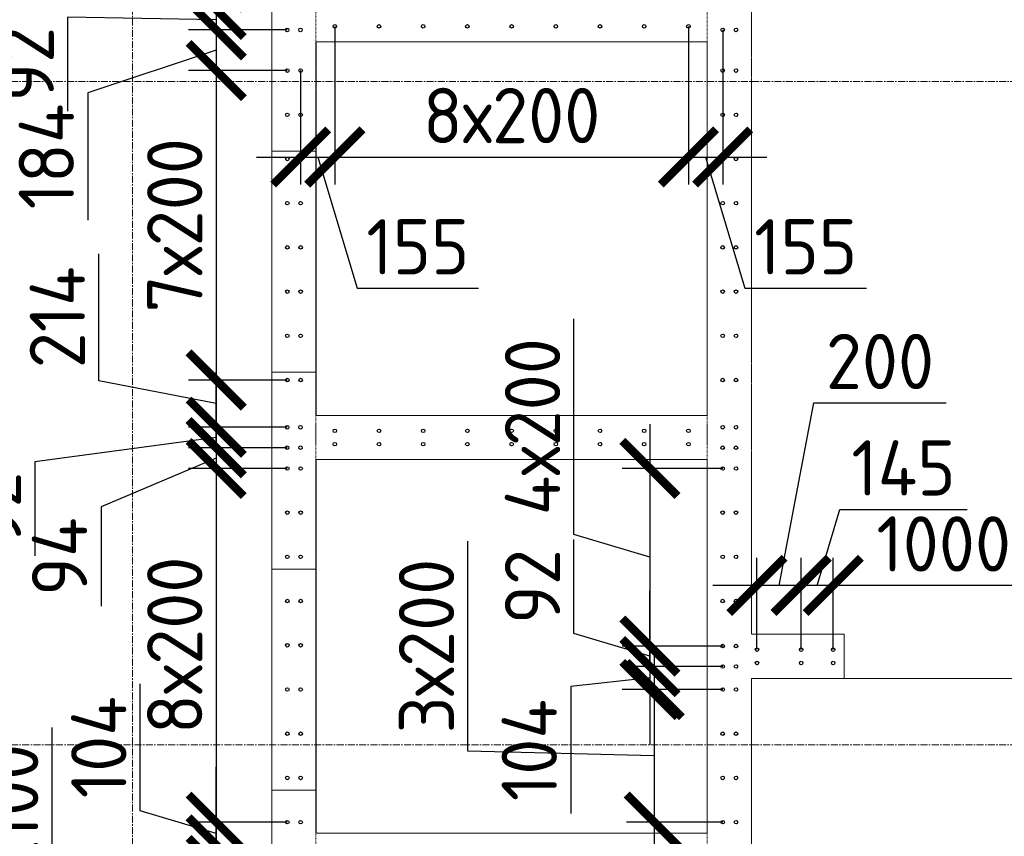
# Model space of a CAD drawing. Header units: millimetres. Extents: x 376598 to 1249954, y -318491 to -22134.
# Tile 413 of 444: x 1216884 to 1221339, y -223601 to -219907. Entities that reach past the tile are written whole.
import ezdxf

# ---------------------------------------------------------------- set-up
doc = ezdxf.new("R2010")
doc.units = ezdxf.units.MM
for name, pattern in [('01 Штриховая _4 мм_', [6, 3.5, -2.5]), ('______5', [1100, 800, -100, 100, -100]), ('HIDDEN2', [4.7625, 3.175, -1.5875]), ('осевая', [50.8, 31.75, -6.35, 6.35, -6.35])]:
    doc.linetypes.add(name, pattern=pattern)
for name, color, linetype, lineweight in [('1 Стены', 3, 'Continuous', 30), ('Оси', 40, '______5', 18), ('РАЗМЕРЫ', 1, 'Continuous', 9), ('СТЕНЫ', 3, 'Continuous', 30)]:
    doc.layers.add(name, color=color, linetype=linetype, lineweight=lineweight)
doc.styles.add('GOST-2.304_Type-B', font='GOST_Common.ttf')
doc.dimstyles.new('СПДС', dxfattribs={"dimscale": 100, "dimtxt": 2.5, "dimasz": 2.5, "dimexe": 1.25, "dimexo": 0, "dimtad": 1, "dimdec": 0, "dimtxsty": 'GOST-2.304_Type-B', "dimblk": 'ARCHTICK', "dimcen": 2.5, "dimdle": 2, "dimadec": 0, "dimazin": 2, "dimtfac": 0.75, "dimtdec": 0, "dimtmove": 1, "dimatfit": 3, "dimfxl": 1, "dimtolj": 1, "dimarcsym": 1})

# ---------------------------------------------------------------- blocks, each defined once
blk = doc.blocks.new('оси 2.2-2.3')
at = {"layer": 'Оси', "color": 16, "linetype": 'осевая', "lineweight": 0, "transparency": 33554687}
for p, q in [((495854.9, -104267.9), (495854.9, -134893.5)), ((468076.3, -113595.4), (524372.9, -113595.4)), ((468076.3, -116595.4), (524372.9, -116595.4))]:
    blk.add_line(p, q, dxfattribs=at)
blk = doc.blocks.new('стены тп')
at = {"layer": '1 Стены', "color": 252, "linetype": 'HIDDEN2', "lineweight": 0, "true_color": 0x939598}
for p, q in [((884620.3, -191475.6), (884620.3, -198025.6)), ((886790.6, -197125.6), (886790.6, -191475.6)), ((884820.3, -194445.6), (886590.6, -194445.6)), ((884820.3, -196135.6), (884820.3, -194445.6)), ((886590.6, -194445.6), (886590.6, -196135.6)), ((886590.6, -196135.6), (884820.3, -196135.6)), ((884820.3, -196335.6), (886590.6, -196335.6)), ((884820.3, -198025.6), (884820.3, -196335.6)), ((886590.6, -196335.6), (886590.6, -198025.6)), ((887210.6, -197125.6), (886790.6, -197125.6)), ((887210.6, -197125.6), (887210.6, -197325.6)), ((886790.6, -198025.6), (886790.6, -197325.6)), ((886790.6, -197325.6), (887210.6, -197325.6)), ((884620.3, -198025.6), (884620.3, -198225.6)), ((886590.6, -198025.6), (884820.3, -198025.6)), ((886790.6, -198225.6), (886790.6, -198025.6))]:
    blk.add_line(p, q, dxfattribs=at)
blk = doc.blocks.new('_ArchTick')
at = {"color": 0, "linetype": 'ByBlock', "const_width": 0.15}
blk.add_lwpolyline([(-0.5, -0.5), (0.5, 0.5)], dxfattribs=at)
blk = doc.blocks.new('*D3303')
at = {"layer": 'DEFPOINTS', "color": 0, "lineweight": 0, "transparency": 16777216}
for p in [(1215875.2, -223937.2, -360), (1215875.2, -224437.2, -360), (1216437.2, -224437.2)]:
    blk.add_point(p, dxfattribs=at)
at = {"layer": 'РАЗМЕРЫ', "color": 0, "lineweight": -2, "transparency": 16777216}
for p, q in [((1217031, -224009), (1217031, -223109)), ((1216437.2, -223737.2), (1216437.2, -224637.2)), ((1215875.2, -223937.2), (1216562.2, -223937.2)), ((1216437.2, -224187.2), (1217031, -224009)), ((1215875.2, -224437.2), (1216562.2, -224437.2))]:
    blk.add_line(p, q, dxfattribs=at)
at = {"layer": 'РАЗМЕРЫ', "color": 0, "lineweight": -2, "transparency": 16777216, "xscale": 250, "yscale": 250, "zscale": 250}
for p, rotation in [((1216437.2, -223937.2), 90), ((1216437.2, -224437.2), 270)]:
    blk.add_blockref('_ArchTick', p, dxfattribs=dict(at, rotation=rotation))
at = {"layer": 'РАЗМЕРЫ', "color": 0, "lineweight": 0, "transparency": 16777216, "insert": (1216843.5, -223559), "char_height": 250, "attachment_point": 5, "rotation": 90, "style": 'GOST-2.304_Type-B'}
blk.add_mtext('\\A1;5х100', dxfattribs=at)
blk = doc.blocks.new('*D3305')
at = {"layer": 'DEFPOINTS', "color": 0, "lineweight": 0, "transparency": 16777216}
for p in [(1218087, -217137.2, -360), (1217773.3, -219737.2), (1218095, -219737.2, -360)]:
    blk.add_point(p, dxfattribs=at)
at = {"layer": 'РАЗМЕРЫ', "color": 0, "lineweight": -2, "transparency": 16777216}
for p, q in [((1217773.3, -216937.2), (1217773.3, -219937.2)), ((1218087, -217137.2), (1217648.3, -217137.2)), ((1218095, -219737.2), (1217648.3, -219737.2))]:
    blk.add_line(p, q, dxfattribs=at)
at = {"layer": 'РАЗМЕРЫ', "color": 0, "lineweight": -2, "transparency": 16777216, "xscale": 250, "yscale": 250, "zscale": 250}
for p, rotation in [((1217773.3, -217137.2), 90), ((1217773.3, -219737.2), 270)]:
    blk.add_blockref('_ArchTick', p, dxfattribs=dict(at, rotation=rotation))
at = {"layer": 'РАЗМЕРЫ', "color": 0, "lineweight": 0, "transparency": 16777216, "insert": (1217585.8, -218437.2), "char_height": 250, "attachment_point": 5, "rotation": 90, "style": 'GOST-2.304_Type-B'}
blk.add_mtext('\\A1;13х20', dxfattribs=at)
blk = doc.blocks.new('*D3306')
at = {"layer": 'DEFPOINTS', "color": 0, "lineweight": 0, "transparency": 16777216}
for p in [(1218095, -219737.2, -360), (1217773.3, -219860.8), (1218094.6, -219860.8, -360)]:
    blk.add_point(p, dxfattribs=at)
at = {"layer": 'РАЗМЕРЫ', "color": 0, "lineweight": -2, "transparency": 16777216}
for p, q in [((1217429.6, -219695.9), (1217429.6, -219120.9)), ((1217773.3, -219737.2), (1217773.3, -219487.2)), ((1217773.3, -219799), (1217429.6, -219695.9)), ((1218095, -219737.2), (1217648.3, -219737.2)), ((1217773.3, -219737.2), (1217773.3, -219860.8)), ((1217773.3, -219737.2), (1217773.3, -219860.8)), ((1218094.6, -219860.8), (1217648.3, -219860.8)), ((1217773.3, -219860.8), (1217773.3, -220110.8))]:
    blk.add_line(p, q, dxfattribs=at)
at = {"layer": 'РАЗМЕРЫ', "color": 0, "lineweight": -2, "transparency": 16777216, "xscale": 250, "yscale": 250, "zscale": 250}
for p, rotation in [((1217773.3, -219737.2), 270), ((1217773.3, -219860.8), 90)]:
    blk.add_blockref('_ArchTick', p, dxfattribs=dict(at, rotation=rotation))
at = {"layer": 'РАЗМЕРЫ', "color": 0, "lineweight": 0, "transparency": 16777216, "insert": (1217242.1, -219408.4), "char_height": 250, "attachment_point": 5, "rotation": 90, "style": 'GOST-2.304_Type-B'}
blk.add_mtext('\\A1;124', dxfattribs=at)
blk = doc.blocks.new('*D3307')
at = {"layer": 'DEFPOINTS', "color": 0, "lineweight": 0, "transparency": 16777216}
for p in [(1218094.6, -219860.8, -360), (1217773.3, -219953.2), (1218094.6, -219953.2, -360)]:
    blk.add_point(p, dxfattribs=at)
at = {"layer": 'РАЗМЕРЫ', "color": 0, "lineweight": -2, "transparency": 16777216}
for p, q in [((1217773.3, -219860.8), (1217773.3, -219610.8)), ((1217773.3, -219907), (1217101.3, -219896)), ((1217101.3, -219896), (1217101.3, -220321)), ((1218094.6, -219860.8), (1217648.3, -219860.8)), ((1217773.3, -219860.8), (1217773.3, -219953.2)), ((1217773.3, -219860.8), (1217773.3, -219953.2)), ((1218094.6, -219953.2), (1217648.3, -219953.2)), ((1217773.3, -219953.2), (1217773.3, -220203.2))]:
    blk.add_line(p, q, dxfattribs=at)
at = {"layer": 'РАЗМЕРЫ', "color": 0, "lineweight": -2, "transparency": 16777216, "xscale": 250, "yscale": 250, "zscale": 250}
for p, rotation in [((1217773.3, -219860.8), 270), ((1217773.3, -219953.2), 90)]:
    blk.add_blockref('_ArchTick', p, dxfattribs=dict(at, rotation=rotation))
at = {"layer": 'РАЗМЕРЫ', "color": 0, "lineweight": 0, "transparency": 16777216, "insert": (1216913.8, -220108.5), "char_height": 250, "attachment_point": 5, "rotation": 90, "style": 'GOST-2.304_Type-B'}
blk.add_mtext('\\A1;92', dxfattribs=at)
blk = doc.blocks.new('*D3308')
at = {"layer": 'DEFPOINTS', "color": 0, "lineweight": 0, "transparency": 16777216}
for p in [(1218094.6, -219953.2, -360), (1217773.3, -220137.2), (1218095, -220137.2, -360)]:
    blk.add_point(p, dxfattribs=at)
at = {"layer": 'РАЗМЕРЫ', "color": 0, "lineweight": -2, "transparency": 16777216}
for p, q in [((1217773.3, -219753.2), (1217773.3, -220337.2)), ((1218094.6, -219953.2), (1217648.3, -219953.2)), ((1217773.3, -220045.2), (1217192.6, -220238.2)), ((1218095, -220137.2), (1217648.3, -220137.2)), ((1217192.6, -220238.2), (1217192.6, -220813.2))]:
    blk.add_line(p, q, dxfattribs=at)
at = {"layer": 'РАЗМЕРЫ', "color": 0, "lineweight": -2, "transparency": 16777216, "xscale": 250, "yscale": 250, "zscale": 250}
for p, rotation in [((1217773.3, -219953.2), 90), ((1217773.3, -220137.2), 270)]:
    blk.add_blockref('_ArchTick', p, dxfattribs=dict(at, rotation=rotation))
at = {"layer": 'РАЗМЕРЫ', "color": 0, "lineweight": 0, "transparency": 16777216, "insert": (1217005.1, -220525.7), "char_height": 250, "attachment_point": 5, "rotation": 90, "style": 'GOST-2.304_Type-B'}
blk.add_mtext('\\A1;184', dxfattribs=at)
blk = doc.blocks.new('*D3309')
at = {"layer": 'DEFPOINTS', "color": 0, "lineweight": 0, "transparency": 16777216}
for p in [(1218095, -220137.2, -360), (1217773.3, -221537.2), (1218095, -221537.2, -360)]:
    blk.add_point(p, dxfattribs=at)
at = {"layer": 'РАЗМЕРЫ', "color": 0, "lineweight": -2, "transparency": 16777216}
for p, q in [((1217773.3, -219937.2), (1217773.3, -221737.2)), ((1218095, -220137.2), (1217648.3, -220137.2)), ((1218095, -221537.2), (1217648.3, -221537.2))]:
    blk.add_line(p, q, dxfattribs=at)
at = {"layer": 'РАЗМЕРЫ', "color": 0, "lineweight": -2, "transparency": 16777216, "xscale": 250, "yscale": 250, "zscale": 250}
for p, rotation in [((1217773.3, -220137.2), 90), ((1217773.3, -221537.2), 270)]:
    blk.add_blockref('_ArchTick', p, dxfattribs=dict(at, rotation=rotation))
at = {"layer": 'РАЗМЕРЫ', "color": 0, "lineweight": 0, "transparency": 16777216, "insert": (1217585.8, -220837.2), "char_height": 250, "attachment_point": 5, "rotation": 90, "style": 'GOST-2.304_Type-B'}
blk.add_mtext('\\A1;7х200', dxfattribs=at)
blk = doc.blocks.new('*D3310')
at = {"layer": 'DEFPOINTS', "color": 0, "lineweight": 0, "transparency": 16777216}
for p in [(1218095, -221537.2, -360), (1217773.3, -221750.8), (1218094.6, -221750.8, -360)]:
    blk.add_point(p, dxfattribs=at)
at = {"layer": 'РАЗМЕРЫ', "color": 0, "lineweight": -2, "transparency": 16777216}
for p, q in [((1217242.1, -221540.9), (1217242.1, -220965.9)), ((1217773.3, -221337.2), (1217773.3, -221950.8)), ((1217773.3, -221644), (1217242.1, -221540.9)), ((1218095, -221537.2), (1217648.3, -221537.2)), ((1218094.6, -221750.8), (1217648.3, -221750.8))]:
    blk.add_line(p, q, dxfattribs=at)
at = {"layer": 'РАЗМЕРЫ', "color": 0, "lineweight": -2, "transparency": 16777216, "xscale": 250, "yscale": 250, "zscale": 250}
for p, rotation in [((1217773.3, -221537.2), 90), ((1217773.3, -221750.8), 270)]:
    blk.add_blockref('_ArchTick', p, dxfattribs=dict(at, rotation=rotation))
at = {"layer": 'РАЗМЕРЫ', "color": 0, "lineweight": 0, "transparency": 16777216, "insert": (1217054.6, -221253.4), "char_height": 250, "attachment_point": 5, "rotation": 90, "style": 'GOST-2.304_Type-B'}
blk.add_mtext('\\A1;214', dxfattribs=at)
blk = doc.blocks.new('*D3311')
at = {"layer": 'DEFPOINTS', "color": 0, "lineweight": 0, "transparency": 16777216}
for p in [(1218094.6, -221750.8, -360), (1217773.3, -221843.2), (1218094.6, -221843.2, -360)]:
    blk.add_point(p, dxfattribs=at)
at = {"layer": 'РАЗМЕРЫ', "color": 0, "lineweight": -2, "transparency": 16777216}
for p, q in [((1217773.3, -221750.8), (1217773.3, -221500.8)), ((1218094.6, -221750.8), (1217648.3, -221750.8)), ((1217773.3, -221750.8), (1217773.3, -221843.2)), ((1217773.3, -221750.8), (1217773.3, -221843.2)), ((1217773.3, -221797), (1216952.7, -221908)), ((1218094.6, -221843.2), (1217648.3, -221843.2)), ((1217773.3, -221843.2), (1217773.3, -222093.2)), ((1216952.7, -221908), (1216952.7, -222333))]:
    blk.add_line(p, q, dxfattribs=at)
at = {"layer": 'РАЗМЕРЫ', "color": 0, "lineweight": -2, "transparency": 16777216, "xscale": 250, "yscale": 250, "zscale": 250}
for p, rotation in [((1217773.3, -221750.8), 270), ((1217773.3, -221843.2), 90)]:
    blk.add_blockref('_ArchTick', p, dxfattribs=dict(at, rotation=rotation))
at = {"layer": 'РАЗМЕРЫ', "color": 0, "lineweight": 0, "transparency": 16777216, "insert": (1216765.2, -222120.5), "char_height": 250, "attachment_point": 5, "rotation": 90, "style": 'GOST-2.304_Type-B'}
blk.add_mtext('\\A1;92', dxfattribs=at)
blk = doc.blocks.new('*D3312')
at = {"layer": 'DEFPOINTS', "color": 0, "lineweight": 0, "transparency": 16777216}
for p in [(1218094.6, -221843.2, -360), (1217773.3, -221937.2), (1218095, -221937.2, -360)]:
    blk.add_point(p, dxfattribs=at)
at = {"layer": 'РАЗМЕРЫ', "color": 0, "lineweight": -2, "transparency": 16777216}
for p, q in [((1217773.3, -221843.2), (1217773.3, -221593.2)), ((1218094.6, -221843.2), (1217648.3, -221843.2)), ((1217773.3, -221843.2), (1217773.3, -221937.2)), ((1217773.3, -221843.2), (1217773.3, -221937.2)), ((1217773.3, -221890.2), (1217252.2, -222110.9)), ((1218095, -221937.2), (1217648.3, -221937.2)), ((1217773.3, -221937.2), (1217773.3, -222187.2)), ((1217252.2, -222110.9), (1217252.2, -222560.9))]:
    blk.add_line(p, q, dxfattribs=at)
at = {"layer": 'РАЗМЕРЫ', "color": 0, "lineweight": -2, "transparency": 16777216, "xscale": 250, "yscale": 250, "zscale": 250}
for p, rotation in [((1217773.3, -221843.2), 270), ((1217773.3, -221937.2), 90)]:
    blk.add_blockref('_ArchTick', p, dxfattribs=dict(at, rotation=rotation))
at = {"layer": 'РАЗМЕРЫ', "color": 0, "lineweight": 0, "transparency": 16777216, "insert": (1217064.7, -222335.9), "char_height": 250, "attachment_point": 5, "rotation": 90, "style": 'GOST-2.304_Type-B'}
blk.add_mtext('\\A1;94', dxfattribs=at)
blk = doc.blocks.new('*D3313')
at = {"layer": 'DEFPOINTS', "color": 0, "lineweight": 0, "transparency": 16777216}
for p in [(1218095, -221937.2, -360), (1217773.3, -223537.2), (1218095, -223537.2, -360)]:
    blk.add_point(p, dxfattribs=at)
at = {"layer": 'РАЗМЕРЫ', "color": 0, "lineweight": -2, "transparency": 16777216}
for p, q in [((1217773.3, -221737.2), (1217773.3, -223737.2)), ((1218095, -221937.2), (1217648.3, -221937.2)), ((1218095, -223537.2), (1217648.3, -223537.2))]:
    blk.add_line(p, q, dxfattribs=at)
at = {"layer": 'РАЗМЕРЫ', "color": 0, "lineweight": -2, "transparency": 16777216, "xscale": 250, "yscale": 250, "zscale": 250}
for p, rotation in [((1217773.3, -221937.2), 90), ((1217773.3, -223537.2), 270)]:
    blk.add_blockref('_ArchTick', p, dxfattribs=dict(at, rotation=rotation))
at = {"layer": 'РАЗМЕРЫ', "color": 0, "lineweight": 0, "transparency": 16777216, "insert": (1217585.8, -222737.2), "char_height": 250, "attachment_point": 5, "rotation": 90, "style": 'GOST-2.304_Type-B'}
blk.add_mtext('\\A1;8х200', dxfattribs=at)
blk = doc.blocks.new('*D3314')
at = {"layer": 'DEFPOINTS', "color": 0, "lineweight": 0, "transparency": 16777216}
for p in [(1218095, -223537.2, -360), (1217773.3, -223640.8), (1218094.6, -223640.8, -360)]:
    blk.add_point(p, dxfattribs=at)
at = {"layer": 'РАЗМЕРЫ', "color": 0, "lineweight": -2, "transparency": 16777216}
for p, q in [((1217429.6, -223485.9), (1217429.6, -222910.9)), ((1217773.3, -223537.2), (1217773.3, -223287.2)), ((1217773.3, -223589), (1217429.6, -223485.9)), ((1218095, -223537.2), (1217648.3, -223537.2)), ((1217773.3, -223537.2), (1217773.3, -223640.8)), ((1217773.3, -223537.2), (1217773.3, -223640.8)), ((1218094.6, -223640.8), (1217648.3, -223640.8)), ((1217773.3, -223640.8), (1217773.3, -223890.8))]:
    blk.add_line(p, q, dxfattribs=at)
at = {"layer": 'РАЗМЕРЫ', "color": 0, "lineweight": -2, "transparency": 16777216, "xscale": 250, "yscale": 250, "zscale": 250}
for p, rotation in [((1217773.3, -223537.2), 270), ((1217773.3, -223640.8), 90)]:
    blk.add_blockref('_ArchTick', p, dxfattribs=dict(at, rotation=rotation))
at = {"layer": 'РАЗМЕРЫ', "color": 0, "lineweight": 0, "transparency": 16777216, "insert": (1217242.1, -223198.4), "char_height": 250, "attachment_point": 5, "rotation": 90, "style": 'GOST-2.304_Type-B'}
blk.add_mtext('\\A1;104', dxfattribs=at)
blk = doc.blocks.new('*D3315')
at = {"layer": 'DEFPOINTS', "color": 0, "lineweight": 0, "transparency": 16777216}
for p in [(1218094.6, -223640.8, -360), (1217773.3, -223733.2), (1218094.6, -223733.2, -360)]:
    blk.add_point(p, dxfattribs=at)
at = {"layer": 'РАЗМЕРЫ', "color": 0, "lineweight": -2, "transparency": 16777216}
for p, q in [((1217773.3, -223640.8), (1217773.3, -223390.8)), ((1218094.6, -223640.8), (1217648.3, -223640.8)), ((1217773.3, -223640.8), (1217773.3, -223733.2)), ((1218094.6, -223733.2), (1217648.3, -223733.2)), ((1217773.3, -223733.2), (1217773.3, -223983.2))]:
    blk.add_line(p, q, dxfattribs=at)
at = {"layer": 'РАЗМЕРЫ', "color": 0, "lineweight": -2, "transparency": 16777216, "xscale": 250, "yscale": 250, "zscale": 250}
for p, rotation in [((1217773.3, -223640.8), 270), ((1217773.3, -223733.2), 90)]:
    blk.add_blockref('_ArchTick', p, dxfattribs=dict(at, rotation=rotation))
at = {"layer": 'РАЗМЕРЫ', "color": 0, "lineweight": 0, "transparency": 16777216, "insert": (1217412.4, -223882.8), "char_height": 250, "attachment_point": 5, "rotation": 90, "style": 'GOST-2.304_Type-B'}
blk.add_mtext('\\A1;92', dxfattribs=at)
blk = doc.blocks.new('*D3316')
at = {"layer": 'DEFPOINTS', "color": 0, "lineweight": 0, "transparency": 16777216}
for p in [(1218310, -219937.2, -360), (1218155.3, -220137.2, -360), (1218310, -220528.2)]:
    blk.add_point(p, dxfattribs=at)
at = {"layer": 'РАЗМЕРЫ', "color": 0, "lineweight": -2, "transparency": 16777216}
for p, q in [((1218310, -219937.2), (1218310, -220653.2)), ((1218155.3, -220137.2), (1218155.3, -220653.2)), ((1217955.3, -220528.2), (1218510, -220528.2)), ((1218232.7, -220528.2), (1218410.8, -221121.9)), ((1218410.8, -221121.9), (1218960.8, -221121.9))]:
    blk.add_line(p, q, dxfattribs=at)
at = {"layer": 'РАЗМЕРЫ', "color": 0, "lineweight": -2, "transparency": 16777216, "xscale": 250, "yscale": 250, "zscale": 250, "rotation": 180}
blk.add_blockref('_ArchTick', (1218155.3, -220528.2), dxfattribs=at)
at = {"layer": 'РАЗМЕРЫ', "color": 0, "lineweight": -2, "transparency": 16777216, "xscale": 250, "yscale": 250, "zscale": 250}
blk.add_blockref('_ArchTick', (1218310, -220528.2), dxfattribs=at)
at = {"layer": 'РАЗМЕРЫ', "color": 0, "lineweight": 0, "transparency": 16777216, "insert": (1218685.8, -220934.4), "char_height": 250, "attachment_point": 5, "style": 'GOST-2.304_Type-B'}
blk.add_mtext('\\A1;155', dxfattribs=at)
blk = doc.blocks.new('*D3317')
at = {"layer": 'DEFPOINTS', "color": 0, "lineweight": 0, "transparency": 16777216}
for p in [(1218310, -219937.2, -360), (1219910, -219937.2, -360), (1219910, -220528.2)]:
    blk.add_point(p, dxfattribs=at)
at = {"layer": 'РАЗМЕРЫ', "color": 0, "lineweight": -2, "transparency": 16777216}
for p, q in [((1218310, -219937.2), (1218310, -220653.2)), ((1219910, -219937.2), (1219910, -220653.2)), ((1218110, -220528.2), (1220110, -220528.2))]:
    blk.add_line(p, q, dxfattribs=at)
at = {"layer": 'РАЗМЕРЫ', "color": 0, "lineweight": -2, "transparency": 16777216, "xscale": 250, "yscale": 250, "zscale": 250, "rotation": 180}
blk.add_blockref('_ArchTick', (1218310, -220528.2), dxfattribs=at)
at = {"layer": 'РАЗМЕРЫ', "color": 0, "lineweight": -2, "transparency": 16777216, "xscale": 250, "yscale": 250, "zscale": 250}
blk.add_blockref('_ArchTick', (1219910, -220528.2), dxfattribs=at)
at = {"layer": 'РАЗМЕРЫ', "color": 0, "lineweight": 0, "transparency": 16777216, "insert": (1219110, -220340.7), "char_height": 250, "attachment_point": 5, "style": 'GOST-2.304_Type-B'}
blk.add_mtext('\\A1;8х200', dxfattribs=at)
blk = doc.blocks.new('*D3318')
at = {"layer": 'DEFPOINTS', "color": 0, "lineweight": 0, "transparency": 16777216}
for p in [(1219910, -219937.2, -360), (1220065, -219953.2, -360), (1220065, -220528.2)]:
    blk.add_point(p, dxfattribs=at)
at = {"layer": 'РАЗМЕРЫ', "color": 0, "lineweight": -2, "transparency": 16777216}
for p, q in [((1219910, -219937.2), (1219910, -220653.2)), ((1220065, -219953.2), (1220065, -220653.2)), ((1219710, -220528.2), (1220265, -220528.2)), ((1219987.5, -220528.2), (1220165.6, -221121.9)), ((1220165.6, -221121.9), (1220715.6, -221121.9))]:
    blk.add_line(p, q, dxfattribs=at)
at = {"layer": 'РАЗМЕРЫ', "color": 0, "lineweight": -2, "transparency": 16777216, "xscale": 250, "yscale": 250, "zscale": 250, "rotation": 180}
blk.add_blockref('_ArchTick', (1219910, -220528.2), dxfattribs=at)
at = {"layer": 'РАЗМЕРЫ', "color": 0, "lineweight": -2, "transparency": 16777216, "xscale": 250, "yscale": 250, "zscale": 250}
blk.add_blockref('_ArchTick', (1220065, -220528.2), dxfattribs=at)
at = {"layer": 'РАЗМЕРЫ', "color": 0, "lineweight": 0, "transparency": 16777216, "insert": (1220440.6, -220934.4), "char_height": 250, "attachment_point": 5, "style": 'GOST-2.304_Type-B'}
blk.add_mtext('\\A1;155', dxfattribs=at)
blk = doc.blocks.new('*D3321')
at = {"layer": 'DEFPOINTS', "color": 0, "lineweight": 0, "transparency": 16777216}
for p in [(1220565, -222466.1), (1221565, -222619.5), (1220565, -222756.8, -360)]:
    blk.add_point(p, dxfattribs=at)
at = {"layer": 'РАЗМЕРЫ', "color": 0, "lineweight": -2, "transparency": 16777216}
for p, q in [((1220565, -222756.8), (1220565, -222341.1)), ((1221565, -222619.5), (1221565, -222341.1)), ((1221765, -222466.1), (1220365, -222466.1))]:
    blk.add_line(p, q, dxfattribs=at)
at = {"layer": 'РАЗМЕРЫ', "color": 0, "lineweight": -2, "transparency": 16777216, "xscale": 250, "yscale": 250, "zscale": 250, "rotation": 180}
blk.add_blockref('_ArchTick', (1220565, -222466.1), dxfattribs=at)
at = {"layer": 'РАЗМЕРЫ', "color": 0, "lineweight": -2, "transparency": 16777216, "xscale": 250, "yscale": 250, "zscale": 250}
blk.add_blockref('_ArchTick', (1221565, -222466.1), dxfattribs=at)
at = {"layer": 'РАЗМЕРЫ', "color": 0, "lineweight": 0, "transparency": 16777216, "insert": (1221065, -222278.6), "char_height": 250, "attachment_point": 5, "style": 'GOST-2.304_Type-B'}
blk.add_mtext('\\A1;1000', dxfattribs=at)
blk = doc.blocks.new('*D3322')
at = {"layer": 'DEFPOINTS', "color": 0, "lineweight": 0, "transparency": 16777216}
for p in [(1220420, -222466.1), (1220420, -222756.8, -560), (1220565, -222756.8)]:
    blk.add_point(p, dxfattribs=at)
at = {"layer": 'РАЗМЕРЫ', "color": 0, "lineweight": -2, "transparency": 16777216}
for p, q in [((1220492.5, -222466.1), (1220595.6, -222122.4)), ((1220595.6, -222122.4), (1221170.6, -222122.4)), ((1220420, -222756.8), (1220420, -222341.1)), ((1220565, -222756.8), (1220565, -222341.1)), ((1220765, -222466.1), (1220220, -222466.1))]:
    blk.add_line(p, q, dxfattribs=at)
at = {"layer": 'РАЗМЕРЫ', "color": 0, "lineweight": -2, "transparency": 16777216, "xscale": 250, "yscale": 250, "zscale": 250, "rotation": 180}
blk.add_blockref('_ArchTick', (1220420, -222466.1), dxfattribs=at)
at = {"layer": 'РАЗМЕРЫ', "color": 0, "lineweight": -2, "transparency": 16777216, "xscale": 250, "yscale": 250, "zscale": 250}
blk.add_blockref('_ArchTick', (1220565, -222466.1), dxfattribs=at)
at = {"layer": 'РАЗМЕРЫ', "color": 0, "lineweight": 0, "transparency": 16777216, "insert": (1220883.1, -221934.9), "char_height": 250, "attachment_point": 5, "style": 'GOST-2.304_Type-B'}
blk.add_mtext('\\A1;145', dxfattribs=at)
blk = doc.blocks.new('*D3323')
at = {"layer": 'DEFPOINTS', "color": 0, "lineweight": 0, "transparency": 16777216}
for p in [(1220220, -222466.1), (1220220, -222756.8, -560), (1220420, -222756.8)]:
    blk.add_point(p, dxfattribs=at)
at = {"layer": 'РАЗМЕРЫ', "color": 0, "lineweight": -2, "transparency": 16777216}
for p, q in [((1220320, -222466.1), (1220476.8, -221640.7)), ((1220476.8, -221640.7), (1221076.8, -221640.7)), ((1220220, -222756.8), (1220220, -222341.1)), ((1220420, -222756.8), (1220420, -222341.1)), ((1220620, -222466.1), (1220020, -222466.1))]:
    blk.add_line(p, q, dxfattribs=at)
at = {"layer": 'РАЗМЕРЫ', "color": 0, "lineweight": -2, "transparency": 16777216, "xscale": 250, "yscale": 250, "zscale": 250, "rotation": 180}
blk.add_blockref('_ArchTick', (1220220, -222466.1), dxfattribs=at)
at = {"layer": 'РАЗМЕРЫ', "color": 0, "lineweight": -2, "transparency": 16777216, "xscale": 250, "yscale": 250, "zscale": 250}
blk.add_blockref('_ArchTick', (1220420, -222466.1), dxfattribs=at)
at = {"layer": 'РАЗМЕРЫ', "color": 0, "lineweight": 0, "transparency": 16777216, "insert": (1220776.8, -221453.2), "char_height": 250, "attachment_point": 5, "style": 'GOST-2.304_Type-B'}
blk.add_mtext('\\A1;200', dxfattribs=at)
blk = doc.blocks.new('*D3324')
at = {"layer": 'DEFPOINTS', "color": 0, "lineweight": 0, "transparency": 16777216}
for p in [(1220065, -221937.2, -360), (1219735.8, -222740.8), (1220065, -222740.8, -560)]:
    blk.add_point(p, dxfattribs=at)
at = {"layer": 'РАЗМЕРЫ', "color": 0, "lineweight": -2, "transparency": 16777216}
for p, q in [((1219392.1, -222235.9), (1219392.1, -221260.9)), ((1219735.8, -221737.2), (1219735.8, -222940.8)), ((1220065, -221937.2), (1219610.8, -221937.2)), ((1219735.8, -222339), (1219392.1, -222235.9)), ((1220065, -222740.8), (1219610.8, -222740.8))]:
    blk.add_line(p, q, dxfattribs=at)
at = {"layer": 'РАЗМЕРЫ', "color": 0, "lineweight": -2, "transparency": 16777216, "xscale": 250, "yscale": 250, "zscale": 250}
for p, rotation in [((1219735.8, -221937.2), 90), ((1219735.8, -222740.8), 270)]:
    blk.add_blockref('_ArchTick', p, dxfattribs=dict(at, rotation=rotation))
at = {"layer": 'РАЗМЕРЫ', "color": 0, "lineweight": 0, "transparency": 16777216, "insert": (1219204.6, -221748.4), "char_height": 250, "attachment_point": 5, "rotation": 90, "style": 'GOST-2.304_Type-B'}
blk.add_mtext('\\A1;4х200', dxfattribs=at)
blk = doc.blocks.new('*D3325')
at = {"layer": 'DEFPOINTS', "color": 0, "lineweight": 0, "transparency": 16777216}
for p in [(1220065, -222740.8), (1219735.8, -222833.2), (1220065, -222833.2, -560)]:
    blk.add_point(p, dxfattribs=at)
at = {"layer": 'РАЗМЕРЫ', "color": 0, "lineweight": -2, "transparency": 16777216}
for p, q in [((1219392.1, -222683.9), (1219392.1, -222258.9)), ((1219735.8, -222740.8), (1219735.8, -222490.8)), ((1219735.8, -222787), (1219392.1, -222683.9)), ((1220065, -222740.8), (1219610.8, -222740.8)), ((1219735.8, -222740.8), (1219735.8, -222833.2)), ((1219735.8, -222740.8), (1219735.8, -222833.2)), ((1220065, -222833.2), (1219610.8, -222833.2)), ((1219735.8, -222833.2), (1219735.8, -223083.2))]:
    blk.add_line(p, q, dxfattribs=at)
at = {"layer": 'РАЗМЕРЫ', "color": 0, "lineweight": -2, "transparency": 16777216, "xscale": 250, "yscale": 250, "zscale": 250}
for p, rotation in [((1219735.8, -222740.8), 270), ((1219735.8, -222833.2), 90)]:
    blk.add_blockref('_ArchTick', p, dxfattribs=dict(at, rotation=rotation))
at = {"layer": 'РАЗМЕРЫ', "color": 0, "lineweight": 0, "transparency": 16777216, "insert": (1219204.6, -222471.4), "char_height": 250, "attachment_point": 5, "rotation": 90, "style": 'GOST-2.304_Type-B'}
blk.add_mtext('\\A1;92', dxfattribs=at)
blk = doc.blocks.new('*D3326')
at = {"layer": 'DEFPOINTS', "color": 0, "lineweight": 0, "transparency": 16777216}
for p in [(1220065, -222833.2, -560), (1219735.8, -222937.2), (1220065, -222937.2, -360)]:
    blk.add_point(p, dxfattribs=at)
at = {"layer": 'РАЗМЕРЫ', "color": 0, "lineweight": -2, "transparency": 16777216}
for p, q in [((1219735.8, -222833.2), (1219735.8, -222583.2)), ((1220065, -222833.2), (1219610.8, -222833.2)), ((1219735.8, -222833.2), (1219735.8, -222937.2)), ((1219735.8, -222833.2), (1219735.8, -222937.2)), ((1219735.8, -222885.2), (1219377.4, -222923.9)), ((1219377.4, -222923.9), (1219377.4, -223498.9)), ((1220065, -222937.2), (1219610.8, -222937.2)), ((1219735.8, -222937.2), (1219735.8, -223187.2))]:
    blk.add_line(p, q, dxfattribs=at)
at = {"layer": 'РАЗМЕРЫ', "color": 0, "lineweight": -2, "transparency": 16777216, "xscale": 250, "yscale": 250, "zscale": 250}
for p, rotation in [((1219735.8, -222833.2), 270), ((1219735.8, -222937.2), 90)]:
    blk.add_blockref('_ArchTick', p, dxfattribs=dict(at, rotation=rotation))
at = {"layer": 'РАЗМЕРЫ', "color": 0, "lineweight": 0, "transparency": 16777216, "insert": (1219189.9, -223211.4), "char_height": 250, "attachment_point": 5, "rotation": 90, "style": 'GOST-2.304_Type-B'}
blk.add_mtext('\\A1;104', dxfattribs=at)
blk = doc.blocks.new('*D3327')
at = {"layer": 'DEFPOINTS', "color": 0, "lineweight": 0, "transparency": 16777216}
for p in [(1220065, -222937.2, -360), (1219755.4, -223537.2), (1220065, -223537.2, -360)]:
    blk.add_point(p, dxfattribs=at)
at = {"layer": 'РАЗМЕРЫ', "color": 0, "lineweight": -2, "transparency": 16777216}
for p, q in [((1218912.4, -223215.7), (1218912.4, -222265.7)), ((1219755.4, -222737.2), (1219755.4, -223737.2)), ((1220065, -222937.2), (1219630.4, -222937.2)), ((1219755.4, -223237.2), (1218912.4, -223215.7)), ((1220065, -223537.2), (1219630.4, -223537.2))]:
    blk.add_line(p, q, dxfattribs=at)
at = {"layer": 'РАЗМЕРЫ', "color": 0, "lineweight": -2, "transparency": 16777216, "xscale": 250, "yscale": 250, "zscale": 250}
for p, rotation in [((1219755.4, -222937.2), 90), ((1219755.4, -223537.2), 270)]:
    blk.add_blockref('_ArchTick', p, dxfattribs=dict(at, rotation=rotation))
at = {"layer": 'РАЗМЕРЫ', "color": 0, "lineweight": 0, "transparency": 16777216, "insert": (1218724.9, -222740.7), "char_height": 250, "attachment_point": 5, "rotation": 90, "style": 'GOST-2.304_Type-B'}
blk.add_mtext('\\A1;3х200', dxfattribs=at)
blk = doc.blocks.new('стены  тп')
at = {"layer": 'СТЕНЫ', "color": 251, "linetype": '01 Штриховая _4 мм_', "lineweight": 0, "true_color": 0x636466}
for p, q in [((564742, -320575.7, 3100), (564742, -327125.7, 3100)), ((566912.3, -326225.7, 3100), (566912.3, -320575.7, 3100)), ((564942, -323545.7, 3100), (566712.3, -323545.7, 3100)), ((564942, -325235.7, 3100), (564942, -323545.7, 3100)), ((566712.3, -323545.7, 3100), (566712.3, -325235.7, 3100)), ((566712.3, -325235.7, 3100), (564942, -325235.7, 3100)), ((564942, -325435.7, 3100), (566712.3, -325435.7, 3100)), ((564942, -327125.7, 3100), (564942, -325435.7, 3100)), ((566712.3, -325435.7, 3100), (566712.3, -327125.7, 3100)), ((567332.3, -326225.7, 3100), (566912.3, -326225.7, 3100)), ((567332.3, -326225.7, 3100), (567332.3, -326425.7, 3100)), ((566912.3, -327125.7, 3100), (566912.3, -326425.7, 3100)), ((566912.3, -326425.7, 3100), (567332.3, -326425.7, 3100)), ((564742, -327125.7, 3100), (564742, -327325.7, 3100)), ((566712.3, -327125.7, 3100), (564942, -327125.7, 3100)), ((566912.3, -327325.7, 3100), (566912.3, -327125.7, 3100))]:
    blk.add_line(p, q, dxfattribs=at)
at = {"layer": 'СТЕНЫ', "color": 251, "linetype": '01 Штриховая _4 мм_', "lineweight": 0, "true_color": 0x636466, "elevation": 3100}
for points in [[(566712.3, -323345.7), (564942.1, -323345.7), (564942.1, -323545.7), (566712.3, -323545.7)], [(566712.3, -325435.7), (564942, -325435.7), (564942, -325235.7), (566712.3, -325235.7)], [(566712.3, -327325.7), (564942, -327325.7), (564942, -327125.7), (566712.3, -327125.7)]]:
    blk.add_lwpolyline(points, close=True, dxfattribs=at)

msp = doc.modelspace()

# ---------------------------------------------------------------- linework, layer by layer
at = {"layer": '1 Стены', "color": 252, "lineweight": 0, "true_color": 0x939598}
for p, q in [((1218025, -223787.2, -200), (1218025, -217087.2, -200)), ((1220195, -222887.2, -200), (1220195, -223787.2, -200))]:
    msp.add_line(p, q, dxfattribs=at)
at = {"layer": '1 Стены', "color": 4, "lineweight": 0}
for p, q in [((1218225, -220007.2, -200), (1219995, -220007.2)), ((1218225, -221697.2), (1219995, -221697.2, -200)), ((1218225, -221897.2), (1219995, -221897.2)), ((1222695, -222887.2, -200), (1220195, -222887.2, -200))]:
    msp.add_line(p, q, dxfattribs=at)
for points in [[(1218225, -220007.2), (1218225, -221697.2)], [(1219995, -221697.2), (1219995, -220007.2)], [(1218225, -221897.2), (1218225, -223587.2)], [(1219995, -223587.2), (1219995, -221897.2)]]:
    msp.add_lwpolyline(points, dxfattribs=at)
at = {"layer": '1 Стены', "color": 4, "lineweight": 0, "elevation": 160}
for points in [[(1218224.6, -220502.2), (1218024.6, -220502.2), (1218024.6, -221502.2), (1218224.6, -221502.2)], [(1218224.6, -222392.6), (1218024.6, -222392.6), (1218024.6, -223392.6), (1218224.6, -223392.6)]]:
    msp.add_lwpolyline(points, close=True, dxfattribs=at)
at = {"layer": 'РАЗМЕРЫ', "color": 4, "linetype": 'Continuous', "lineweight": 30}
for centre in [(1218310, -219937.2, -200), (1218510, -219937.2, -200), (1218710, -219937.2, -200), (1218910, -219937.2, -200), (1219110, -219937.2, -200), (1219310, -219937.2, -200), (1219510, -219937.2, -200), (1219710, -219937.2, -200), (1219910, -219937.2, -200), (1218094.6, -219953.2, -200), (1218155, -219953.2, -200), (1220065, -219953.2, -200), (1220125.3, -219953.2, -200), (1218095, -220137.2, -200), (1218155.3, -220137.2, -200), (1220065, -220137.2, -200), (1220125.3, -220137.2, -200), (1218095, -220337.2, -200), (1218155.3, -220337.2, -200), (1220065, -220337.2, -200), (1220125.3, -220337.2, -200), (1218095, -220537.2, -200), (1218155.3, -220537.2, -200), (1220065, -220537.2, -200), (1220125.3, -220537.2, -200), (1218095, -220737.2, -200), (1218155.3, -220737.2, -200), (1220065, -220737.2, -200), (1220125.3, -220737.2, -200), (1218095, -220937.2, -200), (1218155.3, -220937.2, -200), (1220065, -220937.2, -200), (1220125.3, -220937.2, -200), (1218095, -221137.2, -200), (1218155.3, -221137.2, -200), (1220065, -221137.2, -200), (1220125.3, -221137.2, -200), (1218095, -221337.2, -200), (1218155.3, -221337.2, -200), (1220065, -221337.2, -200), (1220125.3, -221337.2, -200), (1218095, -221537.2, -200), (1218155.3, -221537.2, -200), (1220065, -221537.2, -200), (1220125.3, -221537.2, -200), (1218094.6, -221750.8, -200), (1218155, -221750.8, -200), (1218310, -221766.8, -200), (1218510, -221766.8, -200), (1218710, -221766.8, -200), (1218910, -221766.8, -200), (1219110, -221766.8, -200), (1219310, -221766.8, -200), (1219510, -221766.8, -200), (1219710, -221766.8, -200), (1219910, -221766.8, -200), (1220065, -221750.8, -200), (1220125.3, -221750.8, -200), (1218094.6, -221843.2, -200), (1218155, -221843.2, -200), (1218310, -221827.2, -200), (1218510, -221827.2, -200), (1218710, -221827.2, -200), (1218910, -221827.2, -200), (1219110, -221827.2, -200), (1219310, -221827.2, -200), (1219510, -221827.2, -200), (1219710, -221827.2, -200), (1219910, -221827.2, -200), (1220065, -221843.2, -200), (1220125.3, -221843.2, -200), (1218095, -221937.2, -200), (1218155.3, -221937.2, -200), (1220065, -221937.2, -200), (1220125.3, -221937.2, -200), (1218095, -222137.2, -200), (1218155.3, -222137.2, -200), (1220065, -222137.2, -200), (1220125.3, -222137.2, -200), (1218095, -222337.2, -200), (1218155.3, -222337.2, -200), (1220065, -222337.2, -200), (1220125.3, -222337.2, -200), (1218095, -222537.2, -200), (1218155.3, -222537.2, -200), (1220065, -222537.2, -200), (1220125.3, -222537.2, -200), (1218095, -222737.2, -200), (1218155.3, -222737.2, -200), (1220065, -222740.8, -400), (1220125.3, -222740.8, -400), (1220220, -222756.8, -400), (1220420, -222756.8, -400), (1220565, -222756.8, -200), (1220065, -222833.2, -400), (1220125.3, -222833.2, -400), (1220220, -222817.2, -400), (1220420, -222817.2, -400), (1220565, -222817.2, -200), (1218095, -222937.2, -200), (1218155.3, -222937.2, -200), (1220065, -222937.2, -200), (1220125.3, -222937.2, -200), (1218095, -223137.2, -200), (1218155.3, -223137.2, -200), (1220065, -223137.2, -200), (1220125.3, -223137.2, -200), (1218095, -223337.2, -200), (1218155.3, -223337.2, -200), (1220065, -223337.2, -200), (1220125.3, -223337.2, -200), (1218095, -223537.2, -200), (1218155.3, -223537.2, -200), (1220065, -223537.2, -200), (1220125.3, -223537.2, -200)]:
    msp.add_circle(centre, 8, dxfattribs=at)

# ---------------------------------------------------------------- block references
at = {"layer": 'РАЗМЕРЫ', "color": 1}
for name, p in [('оси 2.2-2.3', (721540.1, -106591.8)), ('стены тп', (333404.4, -25561.5))]:
    msp.add_blockref(name, p, dxfattribs=at)
at = {"layer": 'РАЗМЕРЫ'}
msp.add_blockref('стены  тп', (653282.7, 103538.6, -3100), dxfattribs=at)

# ---------------------------------------------------------------- dimensions: what is measured, and where the dimension line sits
at = {"layer": 'РАЗМЕРЫ', "color": 4, "lineweight": 0}
for base, p1, p2, text, picture, middle in [((1217773.3, -219737.2, 160), (1218087, -217137.2, -200), (1218095, -219737.2, -200), '13х20', '*D3305', (1217585.8, -218437.2, 160)), ((1217773.3, -221537.2, 160), (1218095, -220137.2, -200), (1218095, -221537.2, -200), '7х200', '*D3309', (1217585.8, -220837.2, 160)), ((1219735.8, -222740.8, 160), (1220065, -221937.2, -200), (1220065, -222740.8, -400), '4х200', '*D3324', (1219204.6, -222173.4, 160)), ((1217773.3, -223537.2, 160), (1218095, -221937.2, -200), (1218095, -223537.2, -200), '8х200', '*D3313', (1217585.8, -222737.2, 160))]:
    dim = msp.add_linear_dim(base=base, p1=p1, p2=p2, angle=90, text=text, dimstyle='СПДС', dxfattribs=at)
    dim.commit()
    dim.dimension.update_dxf_attribs({"geometry": picture, "text_midpoint": middle})
for base, p1, p2, picture, middle in [((1217773.3, -219860.8, 160), (1218095, -219737.2, -200), (1218094.6, -219860.8, -200), '*D3306', (1217242.1, -219633.4, 160)), ((1219735.8, -222833.2, 160), (1220065, -222740.8, 160), (1220065, -222833.2, -400), '*D3325', (1219204.6, -222621.4, 160))]:
    dim = msp.add_linear_dim(base=base, p1=p1, p2=p2, angle=90, dimstyle='СПДС', dxfattribs=at)
    dim.commit()
    dim.dimension.update_dxf_attribs({"geometry": picture, "text_midpoint": middle})
for base, p1, p2, picture, middle in [((1217773.3, -219953.2, 160), (1218094.6, -219860.8, -200), (1218094.6, -219953.2, -200), '*D3307', (1217101.3, -219958.5, 160)), ((1217773.3, -220137.2, 160), (1218094.6, -219953.2, -200), (1218095, -220137.2, -200), '*D3308', (1217192.6, -220300.7, 160)), ((1217773.3, -221750.8, 160), (1218095, -221537.2, -200), (1218094.6, -221750.8, -200), '*D3310', (1217242.1, -221478.4, 160)), ((1217773.3, -221843.2, 160), (1218094.6, -221750.8, -200), (1218094.6, -221843.2, -200), '*D3311', (1216952.7, -221970.5, 160)), ((1217773.3, -221937.2, 160), (1218094.6, -221843.2, -200), (1218095, -221937.2, -200), '*D3312', (1217252.2, -222173.4, 160)), ((1219735.8, -222937.2, 160), (1220065, -222833.2, -400), (1220065, -222937.2, -200), '*D3326', (1219377.4, -222986.4, 160))]:
    dim = msp.add_linear_dim(base=base, p1=p1, p2=p2, angle=90, dimstyle='СПДС', dxfattribs=at)
    dim.commit()
    dim.dimension.update_dxf_attribs({"geometry": picture, "text_midpoint": middle, "dimtype": 160})
for base, p1, p2, picture, middle in [((1218310, -220528.2, 160), (1218155.3, -220137.2, -200), (1218310, -219937.2, -200), '*D3316', (1218473.3, -220934.4, 160)), ((1220065, -220528.2, 160), (1219910, -219937.2, -200), (1220065, -219953.2, -200), '*D3318', (1220228.1, -220934.4, 160)), ((1220420, -222466.1, 160), (1220565, -222756.8, 160), (1220420, -222756.8, -400), '*D3322', (1220658.1, -221934.9, 160)), ((1220565, -222466.1, 160), (1221565, -222619.5, 160), (1220565, -222756.8, -200), '*D3321', (1221065, -222278.6, 160))]:
    dim = msp.add_linear_dim(base=base, p1=p1, p2=p2, dimstyle='СПДС', dxfattribs=at)
    dim.commit()
    dim.dimension.update_dxf_attribs({"geometry": picture, "text_midpoint": middle})
dim = msp.add_linear_dim(base=(1219910, -220528.2, 160), p1=(1218310, -219937.2, -200), p2=(1219910, -219937.2, -200), text='8х200', dimstyle='СПДС', dxfattribs=at)
dim.commit()
dim.dimension.update_dxf_attribs({"geometry": '*D3317', "text_midpoint": (1219110, -220340.7, 160)})
dim = msp.add_linear_dim(base=(1220220, -222466.1, 160), p1=(1220420, -222756.8, 160), p2=(1220220, -222756.8, -400), dimstyle='СПДС', dxfattribs=at)
dim.commit()
dim.dimension.update_dxf_attribs({"geometry": '*D3323', "text_midpoint": (1220539.3, -221640.7, 160), "dimtype": 160})
dim = msp.add_linear_dim(base=(1219755.4, -223537.2, 160), p1=(1220065, -222937.2, -200), p2=(1220065, -223537.2, -200), angle=90, text='3х200', dimstyle='СПДС', dxfattribs=at)
dim.commit()
dim.dimension.update_dxf_attribs({"geometry": '*D3327', "text_midpoint": (1218912.4, -223153.2, 160), "dimtype": 160})
at = {"layer": 'РАЗМЕРЫ', "lineweight": 0}
dim = msp.add_linear_dim(base=(1217773.3, -223640.8, 160), p1=(1218095, -223537.2, -200), p2=(1218094.6, -223640.8, -200), angle=90, dimstyle='СПДС', dxfattribs=at)
dim.commit()
dim.dimension.update_dxf_attribs({"geometry": '*D3314', "text_midpoint": (1217242.1, -223423.4, 160)})
dim = msp.add_linear_dim(base=(1216437.2, -224437.2, 160), p1=(1215875.2, -223937.2, -200), p2=(1215875.2, -224437.2, -200), angle=90, text='5х100', dimstyle='СПДС', dxfattribs=at)
dim.commit()
dim.dimension.update_dxf_attribs({"geometry": '*D3303', "text_midpoint": (1216843.5, -223946.5, 160)})
dim = msp.add_linear_dim(base=(1217773.3, -223733.2, 160), p1=(1218094.6, -223640.8, -200), p2=(1218094.6, -223733.2, -200), angle=90, dimstyle='СПДС', dxfattribs=at)
dim.commit()
dim.dimension.update_dxf_attribs({"geometry": '*D3315', "text_midpoint": (1217599.9, -223882.8, 160), "dimtype": 160})

doc.saveas('drawing.dxf')
